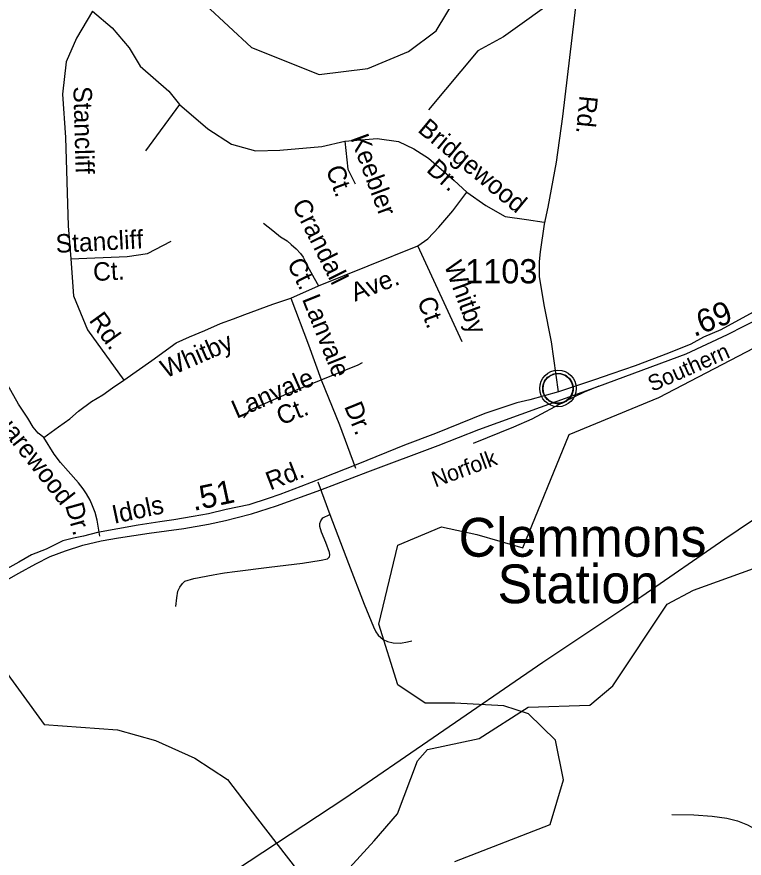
# Model space of a CAD drawing. Extents: x 1547597 to 1699558, y 810033 to 920809.
# Drawn here: x 1588265 to 1592014, y 818935 to 823273 of the extents above; entities that cross this region are included whole.
import ezdxf

# ---------------------------------------------------------------- set-up
doc = ezdxf.new("R2010")
doc.units = 0
for name, color, linetype in [('Exist Boundary Political City Limit New', 7, 'Continuous'), ('Exist Civil Demographics Community CELL', 7, 'Continuous'), ('Exist Civil Demographics Community Label', 7, 'Continuous'), ('Exist Hydrographic Creek Single Shore', 7, 'Continuous'), ('Exist Hydrographic Misc Water Feature', 7, 'Continuous'), ('Exist Railroad Mainline', 7, 'Continuous'), ('Exist Railroad Mainline Label', 7, 'Continuous'), ('Exist Railroad Siding', 7, 'Continuous'), ('Exist Road Non-System Type 51', 7, 'Continuous'), ('Exist Road Non-System Type 51 Label', 7, 'Continuous'), ('Exist Road Secondary Mileage Hundredths English Label', 7, 'Continuous'), ('Exist Road Secondary Type 51 Attributed', 7, 'Continuous'), ('Exist Road Secondary Type 51 Label', 7, 'Continuous'), ('Exist Road Secondary Type 51 Number Label', 7, 'Continuous'), ('Exist Utilities Electrical Transmission Line', 7, 'Continuous'), ('Map Preparation Boundary City Limit Buffer Line', 7, 'Continuous')]:
    doc.layers.add(name, color=color, linetype=linetype)

msp = doc.modelspace()

# ---------------------------------------------------------------- linework, layer by layer
at = {"layer": 'Exist Boundary Political City Limit New'}
for points in [[(1584385.4, 825907.6), (1585225.9, 823361.7), (1585730.1, 823416.1), (1586150.3, 823524.8), (1586444.5, 823660.7), (1586542.6, 823606.3), (1586570.6, 823497.6), (1586486.5, 823307.3), (1586402.5, 823035.5), (1586374.5, 822709.3), (1586402.5, 822315.1), (1586388.5, 822152), (1586486.5, 821988.9), (1586598.6, 821757.8), (1587817.2, 819936.5), (1588167.4, 819950.1), (1588405.5, 819623.9), (1588783.7, 819596.7), (1588979.8, 819542.3), (1589183, 819449.9), (1589351.1, 819341.1), (1589505.1, 819137.2), (1589907.2, 818618.7)], [(1590523.5, 818917.8), (1591013.7, 819108.1), (1591083.8, 819339.1), (1591041.8, 819543), (1590901.7, 819678.9), (1590775.6, 819719.7), (1590523.5, 819733.3), (1590369.4, 819733.3), (1590229.3, 819828.4), (1590131.3, 820141), (1590229.3, 820548.8), (1590453.5, 820644), (1590635.5, 820603.2), (1590873.7, 820535.2), (1591111.8, 821119.7), (1591574, 821310), (1592148.3, 821609), (1592778.7, 821962.4), (1593339, 822288.6), (1593801.2, 822587.6), (1594445.6, 823022.6), (1595159.9, 823742.9), (1596126.5, 824626.4)]]:
    msp.add_lwpolyline(points, dxfattribs=at)
at = {"layer": 'Exist Civil Demographics Community CELL'}
msp.add_lwpolyline([(1590977, 821369.3), (1590978, 821374.9), (1590979.8, 821381.5), (1590982.7, 821388.7), (1590985.6, 821394.4), (1590988.9, 821400.2), (1590992.7, 821405.3), (1590996.7, 821409.7), (1591001.3, 821414.3), (1591006.8, 821418.9), (1591012.2, 821422.5), (1591017.1, 821425.4), (1591022.2, 821427.8), (1591027.6, 821430.1), (1591033.2, 821432), (1591037.6, 821433.1), (1591042.4, 821433.8), (1591046.6, 821434.6), (1591052.9, 821434.8), (1591057.4, 821434.7), (1591063, 821434.5), (1591067.9, 821433.7), (1591072.8, 821432.7), (1591077.8, 821431.3), (1591083, 821429.4), (1591089.7, 821426.5), (1591095.9, 821423), (1591101, 821419.4), (1591106.1, 821415.4), (1591109.5, 821412.3), (1591113.6, 821407.9), (1591117.4, 821403.2), (1591120.5, 821398.6), (1591123.6, 821393.6), (1591126.1, 821388.4), (1591128.1, 821383.4), (1591129.7, 821378.4), (1591131, 821373.8), (1591132.1, 821367.8), (1591132.7, 821363.1), (1591133, 821357.1), (1591132.8, 821351.3), (1591132.2, 821345.6), (1591131.3, 821340.1), (1591129.6, 821334), (1591127.7, 821328.1), (1591125.4, 821323.1), (1591122.3, 821317.1), (1591119, 821311.7), (1591115.6, 821307), (1591111.3, 821302.3), (1591106, 821297.3), (1591101, 821293.2), (1591096, 821289.8), (1591091.7, 821287.3), (1591084.9, 821284), (1591077.7, 821281.3), (1591071.8, 821279.9), (1591065.2, 821278.5), (1591060.7, 821278.1), (1591056.3, 821277.8), (1591050.7, 821277.8), (1591046.4, 821278.2), (1591040.8, 821279), (1591034.8, 821280.3), (1591030.2, 821281.6), (1591025.1, 821283.5), (1591020.5, 821285.4), (1591016.6, 821287.7), (1591009.8, 821291.7), (1591004.2, 821296), (1590999.3, 821300.5), (1590994.8, 821305.4), (1590991.6, 821309.3), (1590988.7, 821313.5), (1590984.6, 821320.6), (1590982.8, 821324.2), (1590981.1, 821328.2), (1590978.5, 821336.4), (1590977, 821343.4), (1590976.3, 821348.6), (1590976, 821354.9), (1590975.9, 821359.6), (1590976.5, 821366)], close=True, dxfattribs=at)
for centre, radius in [((1591054.6, 821356.9), 94.3), ((1591054.3, 821357.2), 76.7)]:
    msp.add_circle(centre, radius, dxfattribs=at)
at = {"layer": 'Exist Hydrographic Creek Single Shore'}
msp.add_lwpolyline([(1589836.6, 818728), (1590107.5, 819024.5), (1590226.6, 819163.3), (1590330.5, 819436.9), (1590381.6, 819495), (1590648.6, 819551.9), (1590901.6, 819714.2), (1591218.6, 819724.2), (1591336.6, 819823.6), (1591617.6, 820244.6), (1591752.6, 820317.4), (1592062.6, 820429.2), (1592248.6, 820619.2), (1592416.6, 820684.7), (1592467.6, 820782.1), (1592577.6, 820888.2), (1592720.6, 820954.3), (1592821.6, 821060.6), (1592930.6, 821101), (1593096.6, 821058.3), (1593341.8, 820846.6)], dxfattribs=at)
at = {"layer": 'Exist Hydrographic Misc Water Feature'}
msp.add_lwpolyline([(1588265.6, 824215.6), (1588439.6, 824172.6), (1588686.5, 823960.8), (1588851.6, 823855.7), (1588974.5, 823722), (1589236.6, 823335.8), (1589474.6, 823114.3), (1589822.6, 822976), (1590073.6, 823007), (1590283.6, 823094.6), (1590426.6, 823200.1), (1590631.6, 823540.6), (1590813.5, 824035.9), (1590899.6, 824201.6), (1591102.6, 824417.4), (1591413.6, 824562.2), (1591808.6, 824774), (1592129.6, 825086), (1592206.6, 825242), (1592240.6, 825835.5), (1592560.6, 826613.5), (1592763.6, 826852.3), (1592825.6, 827100.6), (1592817.6, 827143.4)], dxfattribs=at)
at = {"layer": 'Exist Railroad Mainline'}
for points in [[(1589252.5, 820657.1), (1589341, 820675.2), (1589393.3, 820690.3), (1589473.8, 820710.4), (1589603.5, 820751.6), (1589832.8, 820834.1), (1590074.7, 820926.1), (1590436.7, 821062.9), (1590646.4, 821144.8), (1590965.2, 821260.5), (1591265.9, 821368.1), (1591714.9, 821535.5), (1591928.1, 821635.1), (1592104.1, 821723.6), (1593472.3, 822548.7), (1593658.8, 822669.7), (1593874.2, 822794.8), (1594081.5, 822919.6), (1594185.2, 822970), (1594348.5, 823083), (1594399.3, 823114.7), (1594436.5, 823179.4), (1594543.8, 823280.7)], [(1586998.8, 818868), (1587049.1, 819023.8), (1587101.4, 819156.6), (1587165.8, 819283.3), (1587235.7, 819400.5), (1587311.1, 819514.1), (1587394.5, 819610.7), (1587486.6, 819713.7), (1587600.2, 819821.3), (1587719.9, 819930), (1587913, 820116), (1588030.6, 820229.7), (1588126.2, 820307.1), (1588200.1, 820360.9), (1588275.5, 820405.1), (1588363, 820452.4), (1588437.4, 820490.6), (1588515.9, 820518.8), (1588604.4, 820549), (1588698.9, 820571.1), (1588789.4, 820587.2), (1588947.3, 820610.3), (1589126.3, 820634.4), (1589252.5, 820657.1)]]:
    msp.add_lwpolyline(points, dxfattribs=at)
at = {"layer": 'Exist Railroad Siding'}
msp.add_lwpolyline([(1591265.9, 821368.1), (1591189.5, 821337.9), (1591086.9, 821288.6), (1590919.9, 821199.1), (1590824.4, 821157.9), (1590617.2, 821072.4)], dxfattribs=at)
at = {"layer": 'Exist Road Non-System Type 51'}
for p, q in [((1590560.1, 821597.1), (1590332, 822093)), ((1589816.9, 820875.5), (1589878.1, 820706.2))]:
    msp.add_line(p, q, dxfattribs=at)
for points in [[(1591146.5, 823420.3), (1591069.9, 823382.6), (1590774.1, 823170), (1590641.4, 823097.9), (1590387.3, 822794.3)], [(1588655.4, 823303.1), (1588572, 823162.7), (1588518.9, 823041.2), (1588499.9, 822874.2), (1588515.1, 822650.3), (1588530.3, 822194.8), (1588542.7, 822025.3)], [(1588655.4, 823303.1), (1588756.4, 823215.6), (1588843.7, 823113.1), (1588900.6, 823018.2), (1589048.5, 822889.1), (1589102.9, 822821.7)], [(1589102.9, 822821.7), (1588928.4, 822582.6)], [(1589102.9, 822821.7), (1589249.5, 822695.6), (1589370.8, 822615.9), (1589496, 822581.7), (1589621.2, 822585.5), (1589837.3, 822604.5), (1589956.2, 822631.9)], [(1589956.2, 822631.9), (1590121.8, 822646.2), (1590231.8, 822631), (1590311.4, 822593.1), (1590387.3, 822543.7), (1590520, 822429.9), (1590584.5, 822369.1)], [(1589956.2, 822631.9), (1589971.4, 822487.7), (1590009.3, 822411.8)], [(1590332, 822093), (1590384, 822127.9), (1590440.9, 822188.6), (1590513, 822272.1), (1590584.5, 822369.1)], [(1590584.5, 822369.1), (1590683.1, 822300.8), (1590781.7, 822243.9), (1590891.7, 822228.7), (1590982.7, 822213.5)], [(1589537, 822209.4), (1589584.9, 822171), (1589623.3, 822138.6), (1589657.7, 822117.6), (1589678.5, 822099), (1589704.8, 822077.4), (1589726.4, 822053.4), (1589740.8, 822033), (1589755.2, 822006.6), (1589772, 821971.8), (1589797.2, 821925), (1589820, 821886.7)], [(1588542.7, 822025.3), (1588832.8, 822036.8), (1588939, 822052), (1589060.4, 822116.5)], [(1589676.6, 821823.1), (1589820, 821886.7), (1590332, 822093)], [(1588542.7, 822025.3), (1588556.8, 821834.2), (1588628.9, 821659.6), (1588815.9, 821399.3)], [(1588403.9, 821104.5), (1588375, 821125.7), (1588349.4, 821157.4), (1588322.1, 821203.9), (1588272.7, 821276.1), (1588202.5, 821401.9), (1588177.4, 821479.3), (1588159.4, 821562), (1588145.9, 821684.2), (1588142.3, 821927)], [(1588815.9, 821399.3), (1588960.3, 821501.4), (1589085.5, 821592), (1589154.8, 821622.8), (1589233.8, 821655.5), (1589314.6, 821692.1), (1589382, 821715.3), (1589439.8, 821738.4), (1589584.2, 821792.3), (1589676.6, 821823.1)], [(1589676.6, 821823.1), (1589769, 821582.3), (1589834, 821400.6)], [(1589834, 821400.6), (1590025.3, 821479.4), (1590047.6, 821491.1)], [(1588403.9, 821104.5), (1588479, 821158.5), (1588538.7, 821200.9), (1588583, 821239.4), (1588650.4, 821289.5), (1588708.1, 821324.2), (1588758.2, 821360.8), (1588815.9, 821399.3)], [(1589434.8, 821205.1), (1589463.5, 821244.6), (1589656.9, 821329.3), (1589834, 821400.6)], [(1589834, 821400.6), (1589928.4, 821168.9), (1590010.6, 820945.4)], [(1588692.2, 820595.7), (1588679.4, 820678), (1588668.4, 820717.3), (1588654.6, 820752.3), (1588643.1, 820780.5), (1588623.4, 820814), (1588606.2, 820839), (1588582.5, 820869.7), (1588529.6, 820930.5), (1588490.4, 820975), (1588456.8, 821017.7), (1588403.9, 821104.5)], [(1589084.3, 820233.2), (1589089.1, 820277.4), (1589095.4, 820311.1), (1589105, 820332.6), (1589118.2, 820350.7), (1589130.3, 820362.6), (1589176.9, 820377.7), (1589277, 820396.1), (1589315.2, 820403.2), (1589335.3, 820405.4), (1589388.3, 820412.5), (1589565.7, 820435.5), (1589738.1, 820456.6), (1589834.3, 820471.1), (1589866.3, 820478.7), (1589876.6, 820488.3), (1589878.8, 820498.4), (1589876.8, 820510.6), (1589857.8, 820562.5), (1589834.6, 820615.2), (1589827, 820645.2), (1589827.3, 820661), (1589831.5, 820675), (1589841.6, 820688.9), (1589878.1, 820706.2)], [(1589878.1, 820706.2), (1589973.8, 820454.8), (1590054.6, 820245.4), (1590102.7, 820128.5), (1590115.3, 820101.4), (1590127.5, 820084.7), (1590153.6, 820061.9), (1590175.4, 820051.6), (1590205.4, 820045), (1590243.5, 820044.3), (1590279.4, 820049.8), (1590301.5, 820055.2)], [(1591641, 819159.5), (1591754.9, 819157.6), (1591849, 819152), (1591924.6, 819141), (1591980.4, 819128), (1592032.2, 819107.3), (1592087.7, 819076.3), (1592135.3, 819045.5), (1592172.8, 819016.8), (1592208.4, 818988.5), (1592241.5, 818953), (1592260.3, 818926.1), (1592286.5, 818889.1), (1592324, 818828.3), (1592405.7, 818701.2), (1592516.8, 818527.3), (1592635.7, 818339.4), (1592780.3, 818116.9), (1592844.4, 818014.8)]]:
    msp.add_lwpolyline(points, dxfattribs=at)
at = {"layer": 'Exist Road Secondary Type 51 Attributed'}
for points in [[(1591057.5, 821340), (1591021, 821597.9), (1590983.6, 821787.4), (1590958.7, 821933.9), (1590958.7, 822011.2), (1590963.8, 822061.9), (1590985.8, 822204.2), (1591003.4, 822292.3), (1591047.4, 822524.2), (1591079.7, 822759.4), (1591176.4, 823572.9), (1591214.5, 823865.3), (1591233.6, 824010.6), (1591246.8, 824144.2), (1591261.4, 824273.4), (1591283.6, 824469.6), (1591288.5, 824547.5), (1591296.5, 824702.1), (1591292.1, 825519.3), (1591293.2, 825977.9)], [(1594135.3, 823107.6), (1594083, 823084), (1594036.3, 823058.4), (1593843.4, 822847.4), (1593710.7, 822753.9), (1593619.2, 822697.6), (1593517.6, 822634.2), (1593473, 822614), (1593298.2, 822500), (1592793.5, 822189.1), (1592286.2, 821878.5), (1592080, 821759.8), (1591893.9, 821659.2), (1591805.4, 821621), (1591740.1, 821584.8), (1591624.4, 821539.5), (1591452.4, 821473.2), (1591331.8, 821431.9), (1591242.3, 821401.8), (1591057.5, 821340)], [(1591057.5, 821340), (1590909.6, 821297.5), (1590842.5, 821282.6), (1590677.6, 821227.3), (1590423.6, 821125.2), (1590263.7, 821063.9), (1590022.4, 820967.3), (1589835.8, 820893.4), (1589728.2, 820851.2), (1589620.6, 820809.9), (1589560.3, 820789.8), (1589460.7, 820757.6), (1589344, 820732.5), (1589252.5, 820710.4), (1589173.6, 820695.8), (1589074, 820679.7), (1589001.6, 820668.6), (1588891, 820651.5), (1588680.3, 820614.8), (1588608.9, 820595.7), (1588557.6, 820584.7), (1588501.8, 820571.1), (1588415.3, 820528.8), (1588340.9, 820499.7), (1588274.5, 820460.5), (1588213.2, 820427.3)]]:
    msp.add_lwpolyline(points, dxfattribs=at)
at = {"layer": 'Exist Utilities Electrical Transmission Line'}
msp.add_lwpolyline([(1594717, 822454.1), (1594563.2, 822341.4), (1594357.4, 822205.9), (1594306.7, 822154.7), (1594137.1, 822041.2), (1593836.1, 821844), (1593352.1, 821535.6), (1593012.3, 821304.6), (1592475.4, 820957.8), (1591913.8, 820579), (1591487, 820284.5), (1590975.9, 819944), (1590410.3, 819555.5), (1589955.3, 819241.7), (1589391.9, 818871.1)], dxfattribs=at)
at = {"layer": 'Map Preparation Boundary City Limit Buffer Line'}
for points in [[(1584385.4, 825907.6), (1585225.9, 823361.7), (1585730.1, 823416.1), (1586150.3, 823524.8), (1586444.5, 823660.7), (1586542.6, 823606.3), (1586570.6, 823497.6), (1586486.5, 823307.3), (1586402.5, 823035.5), (1586374.5, 822709.3), (1586402.5, 822315.1), (1586388.5, 822152), (1586486.5, 821988.9), (1586598.6, 821757.8), (1587817.2, 819936.5), (1588167.4, 819950.1), (1588405.5, 819623.9), (1588783.7, 819596.7), (1588979.8, 819542.3), (1589183, 819449.9), (1589351.1, 819341.1), (1589505.1, 819137.2), (1589907.2, 818618.7)], [(1590523.5, 818917.8), (1591013.7, 819108.1), (1591083.8, 819339.1), (1591041.8, 819543), (1590901.7, 819678.9), (1590775.6, 819719.7), (1590523.5, 819733.3), (1590369.4, 819733.3), (1590229.3, 819828.4), (1590131.3, 820141), (1590229.3, 820548.8), (1590453.5, 820644), (1590635.5, 820603.2), (1590873.7, 820535.2), (1591111.8, 821119.7), (1591574, 821310), (1592148.3, 821609), (1592778.7, 821962.4), (1593339, 822288.6), (1593801.2, 822587.6), (1594445.6, 823022.6), (1595159.9, 823742.9), (1596126.5, 824626.4)]]:
    msp.add_lwpolyline(points, dxfattribs=at)

# ---------------------------------------------------------------- texts
at = {"layer": 'Exist Civil Demographics Community Label'}
for s, p in [('Clemmons', (1590542, 820489.3)), ('Station', (1590742.8, 820249.3))]:
    msp.add_text(s, height=200, dxfattribs=at).set_placement(p)
at = {"layer": 'Exist Railroad Mainline Label'}
for s, rotation, p in [('Southern', 23.8769, (1591540.2, 821338.6)), ('Norfolk', 20.252, (1590421.8, 820845.6))]:
    msp.add_text(s, height=82.02, rotation=rotation, dxfattribs=at).set_placement(p)
at = {"layer": 'Exist Road Non-System Type 51 Label'}
for s, rotation, p in [('Stancliff', 271.5505, (1588556.2, 822914)), ('Bridgewood', 320.3456, (1590326.6, 822683.7)), ('Keebler', 290.3585, (1589983.8, 822647.7)), ('Ct.', 290.3585, (1589856.2, 822487.6)), ('Dr.', 318.5222, (1590371, 822478.6)), ('Crandall', 296.5491, (1589680.7, 822305.9)), ('Stancliff', 3.0149, (1588467.3, 822055.8)), ('Ct.', 296.5491, (1589655.2, 822001.5)), ('Whitby', 290.239, (1590466.2, 821994.1)), ('Ct.', 3.0149, (1588660.2, 821910.4)), ('Ave.', 21.2707, (1590008.7, 821804)), ('Lanvale', 291.7382, (1589733.6, 821818.5)), ('Ct.', 290.239, (1590327.7, 821810.4)), ('Rd.', 305.873, (1588633.7, 821707.6)), ('Whitby', 23.5421, (1589032, 821408)), ('Lanvale', 23.6527, (1589398.1, 821199.8)), ('Squarewood', 308.2027, (1588053.6, 821307.7)), ('Ct.', 21.4515, (1589626.3, 821165.5)), ('Dr.', 292.1757, (1589950.9, 821264.8)), ('Dr.', 285.6689, (1588513.1, 820754.5))]:
    msp.add_text(s, height=95, rotation=rotation, dxfattribs=at).set_placement(p)
at = {"layer": 'Exist Road Secondary Mileage Hundredths English Label'}
for s, rotation, p in [('.69', 21.2502, (1591755.9, 821621.3)), ('.51', 12.0502, (1589176.5, 820724.8))]:
    msp.add_text(s, height=120, rotation=rotation, dxfattribs=at).set_placement(p)
at = {"layer": 'Exist Road Secondary Type 51 Label'}
for s, rotation, p in [('Rd.', 264.4669, (1591166.3, 822869.8)), ('Rd.', 21.2742, (1589571, 820830.5)), ('Idols', 12.0211, (1588766.5, 820658.8))]:
    msp.add_text(s, height=95, rotation=rotation, dxfattribs=at).set_placement(p)
at = {"layer": 'Exist Road Secondary Type 51 Number Label'}
msp.add_text('1103', height=125, dxfattribs=at).set_placement((1590576.6, 821898.7))

doc.saveas('drawing.dxf')
